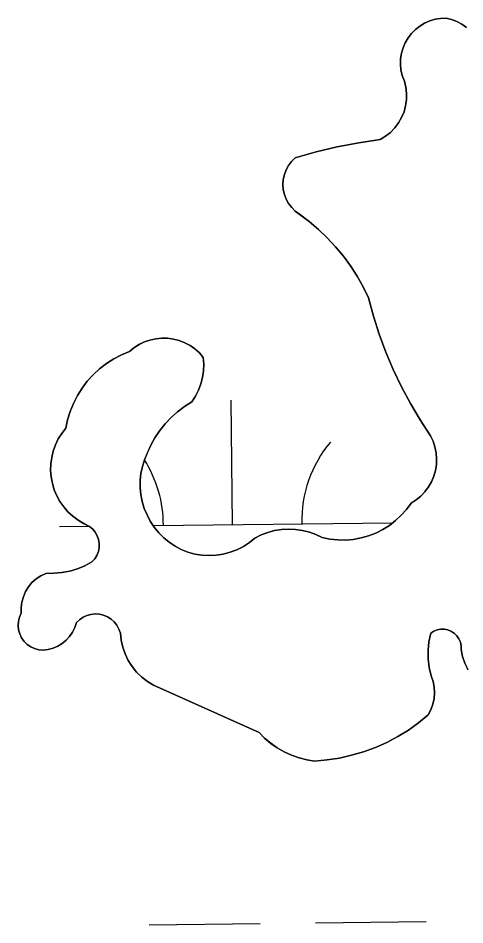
# Model space of a CAD drawing. Extents: x 3684037 to 3722149, y 433263 to 459021.
# Drawn here: x 3711437 to 3711566.1, y 456242 to 456504.1 of the extents above; entities that cross this region are included whole.
import ezdxf

# ---------------------------------------------------------------- set-up
doc = ezdxf.new("R2010")
doc.units = 0
doc.layers.add('V-TOPO-SHOR', color=7, linetype='Continuous')
doc.layers.add('V-WETL-SWMP', color=7, linetype='Continuous')

msp = doc.modelspace()

# ---------------------------------------------------------------- linework, layer by layer
at = {"layer": 'V-TOPO-SHOR'}
for points in [[(3711527.09, 456353.51), (3711529.34, 456353.27), (3711531.59, 456353.25), (3711533.85, 456353.44), (3711536.07, 456353.85), (3711538.24, 456354.46), (3711540.34, 456355.28), (3711542.36, 456356.29), (3711544.27, 456357.49), (3711546.06, 456358.87), (3711547.71, 456360.41), (3711549.21, 456362.1), (3711550.54, 456363.92), (3711551.99, 456364.86), (3711553.33, 456365.96), (3711554.52, 456367.21), (3711555.55, 456368.6), (3711556.41, 456370.09), (3711557.08, 456371.68), (3711557.57, 456373.34), (3711557.84, 456375.05), (3711557.91, 456376.77), (3711557.78, 456378.5), (3711557.44, 456380.19), (3711556.9, 456381.83), (3711556.17, 456383.4), (3711553.15, 456387.99), (3711550.34, 456392.72), (3711547.75, 456397.56), (3711545.38, 456402.53), (3711543.24, 456407.59), (3711541.33, 456412.75), (3711539.66, 456417.99), (3711538.23, 456423.3), (3711536.69, 456426.47), (3711534.96, 456429.54), (3711533.06, 456432.5), (3711530.98, 456435.34), (3711528.73, 456438.06), (3711526.33, 456440.64), (3711523.78, 456443.07), (3711521.09, 456445.34), (3711518.27, 456447.45), (3711517.09, 456448.31), (3711516.05, 456449.34), (3711515.16, 456450.5), (3711514.45, 456451.77), (3711513.93, 456453.14), (3711513.62, 456454.57), (3711513.51, 456456.02), (3711513.61, 456457.48), (3711513.92, 456458.9), (3711514.43, 456460.27), (3711515.13, 456461.55), (3711516.01, 456462.72), (3711517.04, 456463.75), (3711523.1, 456465.47), (3711529.22, 456466.93), (3711535.4, 456468.12), (3711541.63, 456469.05), (3711543.17, 456469.98), (3711544.58, 456471.1), (3711545.84, 456472.39), (3711546.92, 456473.83), (3711547.81, 456475.4), (3711548.5, 456477.06), (3711548.97, 456478.79), (3711549.22, 456480.58), (3711549.25, 456482.38), (3711549.04, 456484.17), (3711548.61, 456485.92), (3711547.96, 456487.59), (3711547.61, 456489.17), (3711547.46, 456490.78), (3711547.51, 456492.39), (3711547.77, 456493.99), (3711548.21, 456495.54), (3711548.85, 456497.03), (3711549.67, 456498.42), (3711550.66, 456499.7), (3711551.79, 456500.85), (3711553.06, 456501.85), (3711554.44, 456502.68), (3711555.92, 456503.33), (3711557.47, 456503.79), (3711559.06, 456504.06), (3711560.67, 456504.13), (3711562.26, 456503.76), (3711563.79, 456503.17), (3711565.22, 456502.4), (3711566.54, 456501.43)], [(3711451.41, 456361.41), (3711450.17, 456362.84), (3711449.08, 456364.39), (3711448.17, 456366.05), (3711447.44, 456367.8), (3711446.9, 456369.62), (3711446.55, 456371.48), (3711446.4, 456373.37), (3711446.45, 456375.26), (3711446.7, 456377.14), (3711447.14, 456378.98), (3711447.78, 456380.77), (3711448.61, 456382.47), (3711449.61, 456384.08), (3711450.77, 456385.58), (3711451.29, 456388.04), (3711452.03, 456390.44), (3711452.98, 456392.77), (3711454.12, 456395.01), (3711455.46, 456397.13), (3711456.98, 456399.14), (3711458.66, 456401), (3711460.51, 456402.71), (3711462.5, 456404.25), (3711464.61, 456405.61), (3711466.83, 456406.78), (3711469.15, 456407.74), (3711470.48, 456408.84), (3711471.93, 456409.77), (3711473.47, 456410.51), (3711475.09, 456411.08), (3711476.77, 456411.45), (3711478.48, 456411.61), (3711480.19, 456411.58), (3711481.9, 456411.35), (3711483.56, 456410.91), (3711485.16, 456410.28), (3711486.67, 456409.48), (3711488.08, 456408.49), (3711489.36, 456407.35), (3711490.5, 456406.06), (3711490.63, 456404.13), (3711490.55, 456402.18), (3711490.27, 456400.26), (3711489.79, 456398.38), (3711489.11, 456396.55), (3711488.24, 456394.82), (3711487.19, 456393.18), (3711485.08, 456391.85), (3711483.08, 456390.34), (3711481.22, 456388.68), (3711479.5, 456386.86), (3711477.94, 456384.91), (3711476.54, 456382.84), (3711475.32, 456380.66), (3711474.29, 456378.38), (3711473.51, 456376.48), (3711472.91, 456374.52), (3711472.5, 456372.51), (3711472.29, 456370.47), (3711472.29, 456368.42), (3711472.48, 456366.38), (3711472.87, 456364.36), (3711473.46, 456362.4), (3711474.24, 456360.5), (3711475.19, 456358.69), (3711476.32, 456356.97), (3711477.62, 456355.38), (3711479.06, 456353.92), (3711480.64, 456352.61), (3711482.33, 456351.46), (3711484.13, 456350.48), (3711486.07, 456349.74), (3711488.07, 456349.21), (3711490.11, 456348.89), (3711492.18, 456348.78), (3711494.24, 456348.88), (3711496.29, 456349.2), (3711498.29, 456349.73), (3711500.23, 456350.46), (3711502.08, 456351.38), (3711503.82, 456352.5), (3711505.44, 456353.78), (3711507.25, 456354.71), (3711509.14, 456355.44), (3711511.1, 456355.98), (3711513.11, 456356.31), (3711515.14, 456356.43), (3711517.17, 456356.34), (3711519.18, 456356.05), (3711521.15, 456355.55), (3711523.05, 456354.85), (3711524.88, 456353.96), (3711527.09, 456353.51)], [(3711555.5, 456302.71), (3711552.71, 456300.42), (3711549.77, 456298.33), (3711546.7, 456296.44), (3711543.5, 456294.75), (3711540.21, 456293.28), (3711536.82, 456292.04), (3711533.36, 456291.02), (3711529.84, 456290.23), (3711526.27, 456289.68), (3711522.68, 456289.36), (3711520.4, 456289.72), (3711518.16, 456290.29), (3711515.98, 456291.05), (3711513.88, 456292.01), (3711511.88, 456293.15), (3711509.99, 456294.48), (3711508.22, 456295.96), (3711506.6, 456297.6), (3711476.13, 456311.29), (3711474.35, 456312.37), (3711472.71, 456313.63), (3711471.22, 456315.08), (3711469.91, 456316.69), (3711468.79, 456318.45), (3711467.89, 456320.31), (3711467.21, 456322.28), (3711466.76, 456324.3), (3711466.54, 456326.37), (3711466.14, 456327.53), (3711465.55, 456328.61), (3711464.78, 456329.57), (3711463.87, 456330.4), (3711462.83, 456331.06), (3711461.7, 456331.53), (3711460.5, 456331.82), (3711459.28, 456331.9), (3711458.05, 456331.77), (3711456.87, 456331.45), (3711455.75, 456330.93), (3711454.74, 456330.23), (3711453.86, 456329.37), (3711453.39, 456327.96), (3711452.73, 456326.63), (3711451.89, 456325.41), (3711450.88, 456324.32), (3711449.73, 456323.38), (3711448.47, 456322.61), (3711447.1, 456322.02), (3711445.67, 456321.63), (3711444.2, 456321.45), (3711442.96, 456321.55), (3711441.76, 456321.87), (3711440.63, 456322.39), (3711439.61, 456323.09), (3711438.72, 456323.96), (3711438, 456324.98), (3711437.46, 456326.1), (3711437.13, 456327.29), (3711437.01, 456328.53), (3711437.1, 456329.77), (3711437.41, 456330.97), (3711437.92, 456332.11), (3711437.89, 456333.71), (3711438.09, 456335.31), (3711438.51, 456336.86), (3711439.14, 456338.33), (3711439.98, 456339.7), (3711441.01, 456340.94), (3711442.2, 456342.02), (3711443.53, 456342.92), (3711444.97, 456343.62), (3711447.3, 456343.63), (3711449.62, 456343.85), (3711451.9, 456344.3), (3711454.13, 456344.97), (3711456.28, 456345.84), (3711458.34, 456346.92), (3711459.13, 456347.8), (3711459.75, 456348.8), (3711460.18, 456349.9), (3711460.41, 456351.05), (3711460.44, 456352.23), (3711460.25, 456353.39), (3711459.87, 456354.51), (3711459.3, 456355.53), (3711458.55, 456356.44), (3711457.65, 456357.21), (3711455.94, 456358), (3711454.31, 456358.98), (3711452.79, 456360.11), (3711451.41, 456361.41)], [(3711566.07, 456317.62), (3711565.44, 456319.59), (3711565.02, 456321.61), (3711565.01, 456322.66), (3711564.79, 456323.69), (3711564.38, 456324.66), (3711563.79, 456325.53), (3711563.05, 456326.27), (3711562.17, 456326.85), (3711561.2, 456327.26), (3711560.16, 456327.46), (3711559.11, 456327.47), (3711558.08, 456327.27), (3711557.1, 456326.87), (3711556.22, 456326.29), (3711555.69, 456323.85), (3711555.43, 456321.37), (3711555.46, 456318.88), (3711555.78, 456316.4), (3711556.38, 456313.98), (3711556.93, 456312.39), (3711557.25, 456310.75), (3711557.34, 456309.08), (3711557.21, 456307.4), (3711556.86, 456305.77), (3711556.28, 456304.19), (3711555.5, 456302.71)]]:
    msp.add_lwpolyline(points, dxfattribs=at)
at = {"layer": 'V-WETL-SWMP'}
for p, q in [((3711559.06, 456504.06), (3711557.47, 456503.79)), ((3711560.67, 456504.13), (3711559.06, 456504.06)), ((3711562.26, 456503.75), (3711560.67, 456504.13)), ((3711553.06, 456501.84), (3711551.79, 456500.85)), ((3711554.44, 456502.68), (3711553.06, 456501.84)), ((3711555.92, 456503.33), (3711554.44, 456502.68)), ((3711557.47, 456503.79), (3711555.92, 456503.33)), ((3711563.78, 456503.17), (3711562.26, 456503.75)), ((3711565.22, 456502.4), (3711563.78, 456503.17)), ((3711566.54, 456501.44), (3711565.22, 456502.4)), ((3711550.65, 456499.7), (3711549.67, 456498.42)), ((3711551.79, 456500.85), (3711550.65, 456499.7)), ((3711548.85, 456497.02), (3711548.21, 456495.54)), ((3711549.67, 456498.42), (3711548.85, 456497.02)), ((3711547.77, 456493.99), (3711547.51, 456492.39)), ((3711548.21, 456495.54), (3711547.77, 456493.99)), ((3711547.51, 456492.39), (3711547.46, 456490.78)), ((3711547.46, 456490.78), (3711547.61, 456489.17)), ((3711547.61, 456489.17), (3711547.96, 456487.59)), ((3711547.96, 456487.59), (3711548.61, 456485.91)), ((3711548.61, 456485.91), (3711549.04, 456484.17)), ((3711549.04, 456484.17), (3711549.24, 456482.38)), ((3711549.22, 456480.58), (3711548.97, 456478.79)), ((3711549.24, 456482.38), (3711549.22, 456480.58)), ((3711548.97, 456478.79), (3711548.5, 456477.06)), ((3711547.81, 456475.39), (3711546.92, 456473.83)), ((3711548.5, 456477.06), (3711547.81, 456475.39)), ((3711546.92, 456473.83), (3711545.84, 456472.39)), ((3711543.17, 456469.98), (3711541.63, 456469.05)), ((3711544.58, 456471.1), (3711543.17, 456469.98)), ((3711545.84, 456472.39), (3711544.58, 456471.1)), ((3711535.4, 456468.12), (3711529.22, 456466.93)), ((3711541.63, 456469.05), (3711535.4, 456468.12)), ((3711523.1, 456465.47), (3711517.04, 456463.75)), ((3711529.22, 456466.93), (3711523.1, 456465.47)), ((3711516.01, 456462.72), (3711515.13, 456461.55)), ((3711517.04, 456463.75), (3711516.01, 456462.72)), ((3711514.43, 456460.27), (3711513.92, 456458.9)), ((3711515.13, 456461.55), (3711514.43, 456460.27)), ((3711513.61, 456457.48), (3711513.51, 456456.02)), ((3711513.92, 456458.9), (3711513.61, 456457.48)), ((3711513.51, 456456.02), (3711513.62, 456454.56)), ((3711513.62, 456454.56), (3711513.93, 456453.14)), ((3711513.93, 456453.14), (3711514.45, 456451.77)), ((3711514.45, 456451.77), (3711515.16, 456450.5)), ((3711515.16, 456450.5), (3711516.05, 456449.34)), ((3711516.05, 456449.34), (3711517.09, 456448.31)), ((3711517.09, 456448.31), (3711521.09, 456445.34)), ((3711521.09, 456445.34), (3711523.78, 456443.07)), ((3711523.78, 456443.07), (3711526.33, 456440.64)), ((3711526.33, 456440.64), (3711528.73, 456438.06)), ((3711528.73, 456438.06), (3711530.98, 456435.34)), ((3711530.98, 456435.34), (3711533.06, 456432.5)), ((3711533.06, 456432.5), (3711534.96, 456429.54)), ((3711534.96, 456429.54), (3711536.69, 456426.47)), ((3711536.69, 456426.47), (3711538.23, 456423.3)), ((3711538.23, 456423.3), (3711539.66, 456417.99)), ((3711539.66, 456417.99), (3711541.33, 456412.75)), ((3711541.33, 456412.75), (3711543.24, 456407.59)), ((3711471.92, 456409.76), (3711470.48, 456408.84)), ((3711473.47, 456410.51), (3711471.92, 456409.76)), ((3711475.09, 456411.08), (3711473.47, 456410.51)), ((3711476.77, 456411.45), (3711475.09, 456411.08)), ((3711478.48, 456411.61), (3711476.77, 456411.45)), ((3711480.19, 456411.58), (3711478.48, 456411.61)), ((3711481.9, 456411.35), (3711480.19, 456411.58)), ((3711483.56, 456410.91), (3711481.9, 456411.35)), ((3711485.16, 456410.28), (3711483.56, 456410.91)), ((3711486.67, 456409.47), (3711485.16, 456410.28)), ((3711469.15, 456407.75), (3711466.83, 456406.78)), ((3711470.48, 456408.84), (3711469.15, 456407.75)), ((3711488.08, 456408.49), (3711486.67, 456409.47)), ((3711489.36, 456407.35), (3711488.08, 456408.49)), ((3711490.5, 456406.06), (3711489.36, 456407.35)), ((3711543.24, 456407.59), (3711545.38, 456402.53)), ((3711464.61, 456405.61), (3711462.49, 456404.25)), ((3711466.83, 456406.78), (3711464.61, 456405.61)), ((3711490.63, 456404.13), (3711490.5, 456406.06)), ((3711460.51, 456402.71), (3711458.66, 456401)), ((3711462.49, 456404.25), (3711460.51, 456402.71)), ((3711490.27, 456400.26), (3711490.55, 456402.18)), ((3711490.55, 456402.18), (3711490.63, 456404.13)), ((3711545.38, 456402.53), (3711547.75, 456397.56)), ((3711458.66, 456401), (3711456.98, 456399.14)), ((3711489.79, 456398.38), (3711490.27, 456400.26)), ((3711455.46, 456397.13), (3711454.12, 456395.01)), ((3711456.98, 456399.14), (3711455.46, 456397.13)), ((3711489.11, 456396.56), (3711489.79, 456398.38)), ((3711547.75, 456397.56), (3711550.34, 456392.72)), ((3711454.12, 456395.01), (3711452.98, 456392.77)), ((3711487.19, 456393.18), (3711488.24, 456394.82)), ((3711488.24, 456394.82), (3711489.11, 456396.56)), ((3711452.98, 456392.77), (3711452.03, 456390.44)), ((3711483.08, 456390.34), (3711485.08, 456391.85)), ((3711485.08, 456391.85), (3711487.19, 456393.18)), ((3711498.96, 456357.72), (3711498.54, 456393.72)), ((3711550.34, 456392.72), (3711553.15, 456387.99)), ((3711452.03, 456390.44), (3711451.29, 456388.04)), ((3711481.22, 456388.68), (3711483.08, 456390.34)), ((3711451.29, 456388.04), (3711450.77, 456385.58)), ((3711477.93, 456384.91), (3711479.5, 456386.86)), ((3711479.5, 456386.86), (3711481.22, 456388.68)), ((3711553.15, 456387.99), (3711556.17, 456383.4)), ((3711449.61, 456384.08), (3711448.61, 456382.47)), ((3711450.77, 456385.58), (3711449.61, 456384.08)), ((3711476.54, 456382.84), (3711477.93, 456384.91)), ((3711448.61, 456382.47), (3711447.78, 456380.77)), ((3711475.32, 456380.65), (3711476.54, 456382.84)), ((3711556.17, 456383.4), (3711556.9, 456381.83)), ((3711556.9, 456381.83), (3711557.44, 456380.19)), ((3711447.14, 456378.98), (3711446.7, 456377.14)), ((3711447.78, 456380.77), (3711447.14, 456378.98)), ((3711473.5, 456376.48), (3711475.32, 456380.65)), ((3711557.44, 456380.19), (3711557.78, 456378.5)), ((3711557.78, 456378.5), (3711557.91, 456376.77)), ((3711446.7, 456377.14), (3711446.45, 456375.26)), ((3711472.91, 456374.52), (3711473.5, 456376.48)), ((3711557.91, 456376.77), (3711557.84, 456375.05)), ((3711446.45, 456375.26), (3711446.4, 456373.37)), ((3711446.4, 456373.37), (3711446.55, 456371.48)), ((3711472.5, 456372.51), (3711472.91, 456374.52)), ((3711557.56, 456373.34), (3711557.08, 456371.68)), ((3711557.84, 456375.05), (3711557.56, 456373.34)), ((3711446.55, 456371.48), (3711446.9, 456369.62)), ((3711472.29, 456370.47), (3711472.5, 456372.51)), ((3711472.29, 456368.42), (3711472.29, 456370.47)), ((3711557.08, 456371.68), (3711556.41, 456370.09)), ((3711446.9, 456369.62), (3711447.44, 456367.8)), ((3711447.44, 456367.8), (3711448.17, 456366.05)), ((3711472.48, 456366.38), (3711472.29, 456368.42)), ((3711555.55, 456368.59), (3711554.52, 456367.21)), ((3711556.41, 456370.09), (3711555.55, 456368.59)), ((3711448.17, 456366.05), (3711449.08, 456364.39)), ((3711472.87, 456364.36), (3711472.48, 456366.38)), ((3711553.33, 456365.96), (3711551.99, 456364.86)), ((3711554.52, 456367.21), (3711553.33, 456365.96)), ((3711449.08, 456364.39), (3711450.17, 456362.84)), ((3711450.17, 456362.84), (3711451.41, 456361.41)), ((3711473.46, 456362.4), (3711472.87, 456364.36)), ((3711550.54, 456363.92), (3711549.21, 456362.1)), ((3711551.99, 456364.86), (3711550.54, 456363.92)), ((3711451.41, 456361.41), (3711452.79, 456360.11)), ((3711452.79, 456360.11), (3711454.31, 456358.98)), ((3711474.24, 456360.5), (3711473.46, 456362.4)), ((3711475.19, 456358.69), (3711474.24, 456360.5)), ((3711547.71, 456360.41), (3711546.06, 456358.87)), ((3711549.21, 456362.1), (3711547.71, 456360.41)), ((3711454.31, 456358.98), (3711455.93, 456358)), ((3711455.93, 456358), (3711457.65, 456357.21)), ((3711476.32, 456356.97), (3711475.19, 456358.69)), ((3711476.01, 456357.45), (3711545.27, 456358.26)), ((3711544.27, 456357.49), (3711542.36, 456356.29)), ((3711546.06, 456358.87), (3711544.27, 456357.49)), ((3711448.97, 456357.14), (3711457.59, 456357.24)), ((3711457.65, 456357.21), (3711458.55, 456356.44)), ((3711458.55, 456356.44), (3711459.3, 456355.53)), ((3711459.3, 456355.53), (3711459.87, 456354.5)), ((3711477.62, 456355.38), (3711476.32, 456356.97)), ((3711479.06, 456353.92), (3711477.62, 456355.38)), ((3711507.25, 456354.71), (3711505.44, 456353.78)), ((3711509.14, 456355.44), (3711507.25, 456354.71)), ((3711511.1, 456355.98), (3711509.14, 456355.44)), ((3711513.11, 456356.31), (3711511.1, 456355.98)), ((3711515.14, 456356.43), (3711513.11, 456356.31)), ((3711517.17, 456356.34), (3711515.14, 456356.43)), ((3711519.18, 456356.05), (3711517.17, 456356.34)), ((3711521.15, 456355.55), (3711519.18, 456356.05)), ((3711523.05, 456354.85), (3711521.15, 456355.55)), ((3711524.88, 456353.96), (3711523.05, 456354.85)), ((3711540.34, 456355.28), (3711538.24, 456354.46)), ((3711542.36, 456356.29), (3711540.34, 456355.28)), ((3711459.87, 456354.5), (3711460.25, 456353.39)), ((3711460.25, 456353.39), (3711460.44, 456352.23)), ((3711460.44, 456352.23), (3711460.41, 456351.05)), ((3711480.63, 456352.61), (3711479.06, 456353.92)), ((3711482.33, 456351.46), (3711480.63, 456352.61)), ((3711503.82, 456352.5), (3711502.08, 456351.38)), ((3711505.44, 456353.78), (3711503.82, 456352.5)), ((3711527.09, 456353.51), (3711524.88, 456353.96)), ((3711529.34, 456353.27), (3711527.09, 456353.51)), ((3711531.59, 456353.25), (3711529.34, 456353.27)), ((3711533.84, 456353.44), (3711531.59, 456353.25)), ((3711536.07, 456353.85), (3711533.84, 456353.44)), ((3711538.24, 456354.46), (3711536.07, 456353.85)), ((3711460.18, 456349.9), (3711459.75, 456348.8)), ((3711460.41, 456351.05), (3711460.18, 456349.9)), ((3711484.13, 456350.48), (3711482.33, 456351.46)), ((3711486.07, 456349.74), (3711484.13, 456350.48)), ((3711488.07, 456349.21), (3711486.07, 456349.74)), ((3711498.29, 456349.73), (3711496.29, 456349.2)), ((3711500.23, 456350.46), (3711498.29, 456349.73)), ((3711502.08, 456351.38), (3711500.23, 456350.46)), ((3711458.34, 456346.92), (3711456.28, 456345.84)), ((3711459.13, 456347.8), (3711458.34, 456346.92)), ((3711459.75, 456348.8), (3711459.13, 456347.8)), ((3711490.11, 456348.89), (3711488.07, 456349.21)), ((3711492.18, 456348.78), (3711490.11, 456348.89)), ((3711494.24, 456348.88), (3711492.18, 456348.78)), ((3711496.29, 456349.2), (3711494.24, 456348.88)), ((3711451.9, 456344.3), (3711449.62, 456343.85)), ((3711454.13, 456344.97), (3711451.9, 456344.3)), ((3711456.28, 456345.84), (3711454.13, 456344.97)), ((3711442.2, 456342.02), (3711441.01, 456340.94)), ((3711443.53, 456342.92), (3711442.2, 456342.02)), ((3711444.97, 456343.62), (3711443.53, 456342.92)), ((3711447.3, 456343.63), (3711444.97, 456343.62)), ((3711449.62, 456343.85), (3711447.3, 456343.63)), ((3711439.98, 456339.7), (3711439.14, 456338.33)), ((3711441.01, 456340.94), (3711439.98, 456339.7)), ((3711438.51, 456336.86), (3711438.08, 456335.31)), ((3711439.14, 456338.33), (3711438.51, 456336.86)), ((3711438.08, 456335.31), (3711437.89, 456333.71)), ((3711437.89, 456333.71), (3711437.92, 456332.11)), ((3711437.92, 456332.11), (3711437.41, 456330.97)), ((3711455.75, 456330.93), (3711456.87, 456331.45)), ((3711456.87, 456331.45), (3711458.05, 456331.77)), ((3711458.05, 456331.77), (3711459.28, 456331.9)), ((3711459.28, 456331.9), (3711460.5, 456331.82)), ((3711460.5, 456331.82), (3711461.7, 456331.53)), ((3711461.7, 456331.53), (3711462.83, 456331.06)), ((3711462.83, 456331.06), (3711463.87, 456330.4)), ((3711437.1, 456329.77), (3711437.01, 456328.53)), ((3711437.01, 456328.53), (3711437.13, 456327.29)), ((3711437.41, 456330.97), (3711437.1, 456329.77)), ((3711453.39, 456327.96), (3711453.86, 456329.37)), ((3711453.86, 456329.37), (3711454.74, 456330.23)), ((3711454.74, 456330.23), (3711455.75, 456330.93)), ((3711463.87, 456330.4), (3711464.78, 456329.57)), ((3711464.78, 456329.57), (3711465.55, 456328.61)), ((3711465.55, 456328.61), (3711466.14, 456327.53)), ((3711437.13, 456327.29), (3711437.46, 456326.1)), ((3711437.46, 456326.1), (3711438, 456324.98)), ((3711451.89, 456325.41), (3711452.73, 456326.63)), ((3711452.73, 456326.63), (3711453.39, 456327.96)), ((3711466.14, 456327.53), (3711466.54, 456326.37)), ((3711466.54, 456326.37), (3711466.76, 456324.3)), ((3711555.69, 456323.86), (3711556.22, 456326.29)), ((3711556.22, 456326.29), (3711557.1, 456326.87)), ((3711557.1, 456326.87), (3711558.08, 456327.27)), ((3711558.08, 456327.27), (3711559.11, 456327.47)), ((3711559.11, 456327.47), (3711560.16, 456327.46)), ((3711560.16, 456327.46), (3711561.2, 456327.26)), ((3711561.2, 456327.26), (3711562.17, 456326.85)), ((3711562.17, 456326.85), (3711563.05, 456326.27)), ((3711563.05, 456326.27), (3711563.79, 456325.53)), ((3711438, 456324.98), (3711438.72, 456323.96)), ((3711438.72, 456323.96), (3711439.61, 456323.09)), ((3711448.47, 456322.61), (3711449.73, 456323.38)), ((3711449.73, 456323.38), (3711450.88, 456324.32)), ((3711450.88, 456324.32), (3711451.89, 456325.41)), ((3711466.76, 456324.3), (3711467.21, 456322.28)), ((3711555.43, 456321.37), (3711555.69, 456323.86)), ((3711563.79, 456325.53), (3711564.38, 456324.66)), ((3711564.38, 456324.66), (3711564.79, 456323.69)), ((3711564.79, 456323.69), (3711565.01, 456322.66)), ((3711439.61, 456323.09), (3711440.63, 456322.39)), ((3711440.63, 456322.39), (3711441.76, 456321.87)), ((3711441.76, 456321.87), (3711442.96, 456321.55)), ((3711442.96, 456321.55), (3711444.2, 456321.45)), ((3711444.2, 456321.45), (3711445.67, 456321.63)), ((3711445.67, 456321.63), (3711447.1, 456322.02)), ((3711447.1, 456322.02), (3711448.47, 456322.61)), ((3711467.21, 456322.28), (3711467.89, 456320.31)), ((3711555.46, 456318.88), (3711555.43, 456321.37)), ((3711565.01, 456322.66), (3711565.02, 456321.61)), ((3711565.02, 456321.61), (3711565.44, 456319.59)), ((3711467.89, 456320.31), (3711468.8, 456318.45)), ((3711468.8, 456318.45), (3711469.91, 456316.69)), ((3711555.78, 456316.4), (3711555.46, 456318.88)), ((3711565.44, 456319.59), (3711566.07, 456317.63)), ((3711469.91, 456316.69), (3711471.22, 456315.08)), ((3711556.38, 456313.98), (3711555.78, 456316.4)), ((3711566.07, 456317.63), (3711566.91, 456315.74)), ((3711471.22, 456315.08), (3711472.71, 456313.63)), ((3711472.71, 456313.63), (3711474.35, 456312.36)), ((3711556.92, 456312.39), (3711556.38, 456313.98)), ((3711474.35, 456312.36), (3711476.13, 456311.29)), ((3711476.13, 456311.29), (3711506.6, 456297.6)), ((3711557.25, 456310.75), (3711556.92, 456312.39)), ((3711557.34, 456309.07), (3711557.25, 456310.75)), ((3711557.21, 456307.4), (3711557.34, 456309.07)), ((3711556.28, 456304.19), (3711556.86, 456305.77)), ((3711556.86, 456305.77), (3711557.21, 456307.4)), ((3711552.71, 456300.42), (3711555.5, 456302.71)), ((3711555.5, 456302.71), (3711556.28, 456304.19)), ((3711549.77, 456298.33), (3711552.71, 456300.42)), ((3711506.6, 456297.6), (3711508.22, 456295.96)), ((3711546.7, 456296.44), (3711549.77, 456298.33)), ((3711508.22, 456295.96), (3711509.99, 456294.47)), ((3711509.99, 456294.47), (3711511.88, 456293.15)), ((3711540.21, 456293.28), (3711543.5, 456294.75)), ((3711543.5, 456294.75), (3711546.7, 456296.44)), ((3711511.88, 456293.15), (3711513.88, 456292.01)), ((3711513.88, 456292.01), (3711515.98, 456291.05)), ((3711533.36, 456291.02), (3711536.82, 456292.04)), ((3711536.82, 456292.04), (3711540.21, 456293.28)), ((3711515.98, 456291.05), (3711518.16, 456290.29)), ((3711518.16, 456290.29), (3711520.4, 456289.72)), ((3711520.4, 456289.72), (3711522.68, 456289.36)), ((3711522.68, 456289.36), (3711526.27, 456289.68)), ((3711526.27, 456289.68), (3711529.84, 456290.23)), ((3711529.84, 456290.23), (3711533.36, 456291.02)), ((3711474.9, 456242), (3711506.9, 456242.37)), ((3711522.9, 456242.56), (3711554.89, 456242.93))]:
    msp.add_line(p, q, dxfattribs=at)
for centre, start, end in [((3711554.2, 456358.84), 139.8949, 181.4385), ((3711443.72, 456357.55), 359.8949, 32.3728)]:
    msp.add_arc(centre, 35.25, start, end, dxfattribs=at)

doc.saveas('drawing.dxf')
